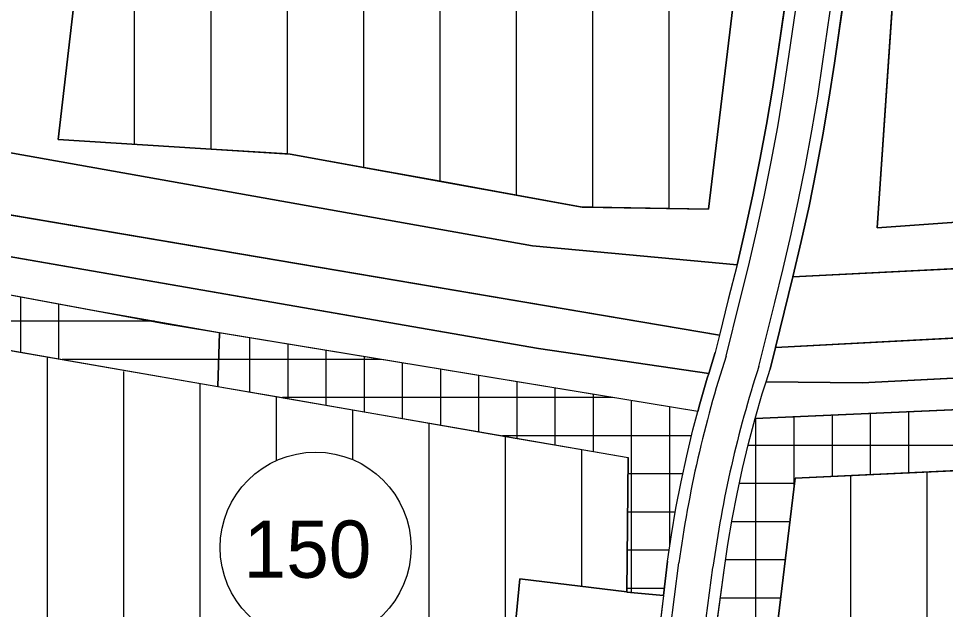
# Model space of a CAD drawing. Extents: x 427903 to 430077, y 4477233 to 4480385.
# Drawn here: x 428734.8 to 428977.5, y 4477801.4 to 4477956.2 of the extents above; entities that cross this region are included whole.
import ezdxf

# ---------------------------------------------------------------- set-up
doc = ezdxf.new("R2010")
doc.units = 0
for name, color, linetype in [('ADAKENARI', 7, 'Continuous'), ('KALDIRIM', 7, 'Continuous'), ('PL_AYA_PARK_DINLENME', 7, 'Continuous'), ('PL_K_TALI_IS_MRK', 7, 'Continuous'), ('PL_KANAL', 7, 'Continuous'), ('PL_KON_MEV_150', 7, 'Continuous'), ('SM_DAIRE', 7, 'Continuous'), ('SM_TAKS', 7, 'Continuous'), ('TR_AZYOGUNKONUT', 7, 'Continuous'), ('TR_TALIISMERK', 7, 'Continuous')]:
    doc.layers.add(name, color=color, linetype=linetype)

msp = doc.modelspace()

# ---------------------------------------------------------------- linework, layer by layer
at = {"layer": 'ADAKENARI'}
for p, q in [((428963.39, 4478152.84), (428933.62, 4477947)), ((428948.42, 4477944.53), (428976.81, 4478140.85)), ((428745.16, 4477924.52), (428754.98, 4478009.65)), ((428927.99, 4478010.72), (428915.45, 4477906.25)), ((428959.67, 4477901.36), (428965.76, 4477990.99)), ((428499.92, 4477962.65), (428869.37, 4477896.68)), ((428933.62, 4477947), (428932.2, 4477937.72)), ((428948.42, 4477944.53), (428946.98, 4477935.13)), ((428506.85, 4477943.04), (428918.32, 4477873.23)), ((428932.2, 4477937.72), (428930.64, 4477928.47)), ((428946.98, 4477935.13), (428945.4, 4477925.75)), ((428527.21, 4477929.55), (428870.94, 4477869.81)), ((428930.64, 4477928.47), (428928.93, 4477919.24)), ((428805.89, 4477920.73), (428745.16, 4477924.52)), ((428945.4, 4477925.75), (428943.67, 4477916.39)), ((428772.93, 4477876.28), (428526.7, 4477921.97)), ((429264.49, 4477923.13), (428959.67, 4477901.36)), ((428882.38, 4477906.83), (428805.89, 4477920.73)), ((428928.93, 4477919.24), (428927.07, 4477910.05)), ((428943.67, 4477916.39), (428941.79, 4477907.07)), ((428927.07, 4477910.05), (428925.07, 4477900.88)), ((428915.45, 4477906.25), (428882.38, 4477906.83)), ((428941.79, 4477907.07), (428939.76, 4477897.78)), ((428925.07, 4477900.88), (428922.93, 4477891.74)), ((428937.59, 4477888.52), (429185.69, 4477901.11)), ((428939.76, 4477897.78), (428937.59, 4477888.52)), ((428869.37, 4477896.68), (428922.93, 4477891.74)), ((428922.93, 4477891.74), (428920.64, 4477882.65)), ((428937.59, 4477888.52), (428935.28, 4477879.29)), ((428920.64, 4477882.65), (428918.32, 4477873.23)), ((428932.97, 4477870), (429141.83, 4477881.1)), ((428935.28, 4477879.29), (428932.97, 4477870)), ((428912.64, 4477853.24), (428772.93, 4477876.28)), ((428918.32, 4477873.23), (428917.21, 4477868.72)), ((428870.94, 4477869.81), (428915.51, 4477863.27)), ((428915.51, 4477863.27), (428917.21, 4477868.72)), ((428932.97, 4477870), (428931.57, 4477864.38)), ((428955.71, 4477860.82), (429088.48, 4477867.6)), ((428915.12, 4477862.02), (428915.51, 4477863.27)), ((428930.54, 4477861.06), (428931.57, 4477864.38)), ((428913.18, 4477855.27), (428915.12, 4477862.02)), ((429143.97, 4477860.98), (428927.69, 4477851.43)), ((428929.56, 4477857.93), (428930.54, 4477861.06)), ((428930.54, 4477861.06), (428955.71, 4477860.82)), ((428927.69, 4477851.43), (428929.56, 4477857.93)), ((428912.64, 4477853.24), (428913.18, 4477855.27)), ((428911.39, 4477848.49), (428912.16, 4477851.39)), ((428912.16, 4477851.39), (428912.64, 4477853.24)), ((428925.97, 4477844.9), (428927.69, 4477851.43)), ((428909.75, 4477841.66), (428911.39, 4477848.49)), ((428924.39, 4477838.32), (428925.97, 4477844.9)), ((428938.14, 4477835.78), (429146.75, 4477845.66)), ((428908.27, 4477834.8), (428909.75, 4477841.66)), ((428894.05, 4477806.05), (428894.38, 4477841.2)), ((428922.96, 4477831.72), (428924.39, 4477838.32)), ((428906.94, 4477827.91), (428908.27, 4477834.8)), ((428912.77, 4477625.48), (428938.14, 4477835.78)), ((428921.68, 4477825.08), (428922.96, 4477831.72)), ((428905.76, 4477820.99), (428906.94, 4477827.91)), ((428920.55, 4477818.42), (428921.68, 4477825.08)), ((428904.74, 4477814.05), (428905.76, 4477820.99)), ((428919.56, 4477811.73), (428920.55, 4477818.42)), ((428904.74, 4477814.05), (428903.67, 4477805.07)), ((428914.9, 4477777.38), (428919.56, 4477811.73)), ((428863.38, 4477781.42), (428866.04, 4477809.43)), ((428866.04, 4477809.43), (428894.05, 4477806.05)), ((428894.05, 4477806.05), (428894.85, 4477805.95)), ((428894.05, 4477805.96), (428894.05, 4477806.05)), ((428903.67, 4477805.07), (428894.05, 4477805.96)), ((428903.67, 4477805.07), (428901.58, 4477787.47)), ((428903.65, 4477805.07), (428903.67, 4477805.07))]:
    msp.add_line(p, q, dxfattribs=at)
at = {"layer": 'KALDIRIM'}
for p, q in [((428936.54, 4477946.25), (428951.91, 4478052.49)), ((428945.45, 4477944.96), (428960.8, 4478051.09)), ((428935.13, 4477937.02), (428936.54, 4477946.25)), ((428944.06, 4477935.86), (428945.45, 4477944.96)), ((428933.58, 4477927.82), (428935.13, 4477937.02)), ((428942.53, 4477926.78), (428944.06, 4477935.86)), ((428931.88, 4477918.65), (428933.58, 4477927.82)), ((428940.87, 4477917.72), (428942.53, 4477926.78)), ((428930.04, 4477909.5), (428931.88, 4477918.65)), ((428939.06, 4477908.7), (428940.87, 4477917.72)), ((428928.05, 4477900.39), (428930.04, 4477909.5)), ((428937.12, 4477899.7), (428939.06, 4477908.7)), ((428925.92, 4477891.3), (428928.05, 4477900.39)), ((428935.04, 4477890.73), (428937.12, 4477899.7)), ((428923.65, 4477882.25), (428925.92, 4477891.3)), ((428932.82, 4477881.8), (428935.04, 4477890.73)), ((428920.07, 4477867.79), (428923.65, 4477882.25)), ((428928.63, 4477865.02), (428932.82, 4477881.8)), ((428903.97, 4477784.05), (428907.71, 4477813.64)), ((428911.93, 4477777.79), (428916.63, 4477812.43))]:
    msp.add_line(p, q, dxfattribs=at)
for radius in [310.99, 301.99]:
    msp.add_arc((429215.88, 4477771.84), radius, 162.0278, 172.2743, dxfattribs=at)
at = {"layer": 'PL_AYA_PARK_DINLENME'}
for points in [[(428499.92, 4477962.65), (428869.37, 4477896.68), (428922.93, 4477891.74), (428920.64, 4477882.65), (428918.32, 4477873.23), (428506.85, 4477943.04), (428506.86, 4477944.19)], [(428527.21, 4477929.55), (428870.94, 4477869.81), (428915.51, 4477863.27), (428915.12, 4477862.02), (428913.18, 4477855.27), (428912.64, 4477853.24), (428772.93, 4477876.28), (428526.7, 4477921.97)], [(429238.38, 4477891.01), (429141.83, 4477881.1), (428932.97, 4477870), (428935.28, 4477879.29), (428937.59, 4477888.52), (429185.69, 4477901.11), (429263.06, 4477907.41), (429382.06, 4477899.67), (429499.75, 4477894.82), (429500.17, 4477890.84), (429502.63, 4477871.64), (429502.15, 4477875.44), (429303.25, 4477889.53)], [(429260.07, 4477868.35), (429150.95, 4477861.61), (429143.97, 4477860.98), (428927.69, 4477851.43), (428929.56, 4477857.93), (428930.54, 4477861.06), (428955.71, 4477860.82), (429088.48, 4477867.6), (429154.12, 4477873.63), (429184.16, 4477876.39), (429260.76, 4477881.69), (429316.56, 4477879.49), (429503.24, 4477867.58), (429504.81, 4477857.1), (429347.03, 4477867.75), (429326.26, 4477868.29), (429292.6, 4477869.49), (429281.61, 4477869.09), (429268.61, 4477868.97)], [(428903.67, 4477805.07), (428901.58, 4477787.47), (428899.87, 4477778.61), (428863.38, 4477781.42), (428866.04, 4477809.43), (428894.05, 4477806.05), (428894.05, 4477805.96)]]:
    msp.add_lwpolyline(points, close=True, dxfattribs=at)
at = {"layer": 'PL_K_TALI_IS_MRK'}
for points in [[(428963.39, 4478152.84), (428933.62, 4477947), (428932.2, 4477937.72), (428930.64, 4477928.47), (428928.93, 4477919.24), (428927.07, 4477910.05), (428925.07, 4477900.88), (428922.93, 4477891.74), (428869.37, 4477896.68), (428499.92, 4477962.65)], [(429382.06, 4477899.67), (429263.06, 4477907.41), (429185.69, 4477901.11), (428937.59, 4477888.52), (428939.76, 4477897.78), (428941.79, 4477907.07), (428943.67, 4477916.39), (428945.4, 4477925.75), (428946.98, 4477935.13), (428948.42, 4477944.53), (428976.81, 4478140.85), (428983.73, 4478139.49), (428993.62, 4478117.58), (428977.31, 4478015.93), (428965.76, 4477990.99), (428959.67, 4477901.36), (429264.49, 4477923.13), (429443.32, 4477908.92)], [(428754.98, 4478009.65), (428745.16, 4477924.52), (428805.89, 4477920.73), (428882.38, 4477906.83), (428915.45, 4477906.25), (428927.99, 4478010.72)], [(428708.84, 4477873.39), (428754.29, 4477865.5), (428786.91, 4477859.84), (428787.39, 4477873.89), (428754.76, 4477879.65), (428526.7, 4477921.97)], [(428786.91, 4477859.84), (428894.38, 4477841.2), (428894.05, 4477806.05), (428894.05, 4477805.96), (428903.65, 4477805.07), (428903.67, 4477805.07), (428904.74, 4477814.05), (428905.76, 4477820.99), (428906.94, 4477827.91), (428908.27, 4477834.8), (428909.75, 4477841.66), (428911.39, 4477848.49), (428912.16, 4477851.39), (428912.64, 4477853.24), (428787.39, 4477873.89), (428786.91, 4477859.84)], [(429055.28, 4477579.93), (428907.79, 4477610.43), (428904.67, 4477611.29), (428901.68, 4477612.55), (428898.88, 4477614.19), (428896.31, 4477616.17), (428894.03, 4477618.47), (428892.06, 4477621.04), (428890.44, 4477623.85), (428889.19, 4477626.85), (428888.35, 4477629.98), (428887.92, 4477633.19), (428887.9, 4477636.44), (428888.31, 4477639.65), (428914.9, 4477777.38), (428919.56, 4477811.73), (428920.55, 4477818.42), (428921.68, 4477825.08), (428922.96, 4477831.72), (428924.39, 4477838.32), (428925.97, 4477844.9), (428927.69, 4477851.43), (428927.69, 4477851.43), (429143.97, 4477860.98)], [(429146.75, 4477845.66), (428938.14, 4477835.78), (428912.77, 4477625.48), (429528.47, 4477500.12)]]:
    msp.add_lwpolyline(points, dxfattribs=at)
at = {"layer": 'PL_KANAL'}
for points in [[(428506.85, 4477943.04), (428918.32, 4477873.23), (428917.21, 4477868.72), (428915.51, 4477863.27), (428870.94, 4477869.81), (428527.21, 4477929.55), (428506.72, 4477933.11)], [(428932.97, 4477870), (429141.83, 4477881.1), (429238.38, 4477891.01), (429303.25, 4477889.53), (429502.15, 4477875.44), (429502.63, 4477871.64), (429503.24, 4477867.58), (429316.56, 4477879.49), (429260.76, 4477881.69), (429184.16, 4477876.39), (429088.48, 4477867.6), (428955.71, 4477860.82), (428930.54, 4477861.06), (428931.57, 4477864.38)]]:
    msp.add_lwpolyline(points, close=True, dxfattribs=at)
at = {"layer": 'PL_KON_MEV_150'}
for points in [[(428950.14, 4478160.31), (428938.75, 4478067.89), (428936.19, 4478024.36), (428927.99, 4478010.72), (428915.45, 4477906.25), (428882.38, 4477906.83), (428805.89, 4477920.73), (428745.16, 4477924.52), (428754.98, 4478009.65), (428765.43, 4478028.88), (428787.59, 4478039.25), (428774.76, 4478058.13), (428828.9, 4478081.74), (428832.95, 4478089.37), (428809.85, 4478137.54), (428803.67, 4478144.7), (428812.15, 4478149.4), (428821.1, 4478137.56), (428894.25, 4478170.11), (428899.39, 4478145.55)], [(428894.38, 4477841.2), (428894.05, 4477806.05), (428866.04, 4477809.43), (428863.38, 4477781.42), (428838.55, 4477781.65), (428704.01, 4477786.12), (428710.91, 4477838.12), (428702.31, 4477860.63), (428708.84, 4477873.39), (428786.91, 4477859.84)], [(429217.51, 4477743.44), (429225.77, 4477668.67), (429302.83, 4477669.13), (429349.51, 4477669.41), (429349.16, 4477727.85), (429323.01, 4477727.85), (429325.91, 4477853.36), (429488.36, 4477840.99), (429552.87, 4477514.62), (429528.47, 4477500.12), (428912.77, 4477625.48), (428938.14, 4477835.78), (429146.75, 4477845.66), (429130.82, 4477785.19), (429185.4, 4477776.47), (429182.19, 4477742.53)]]:
    msp.add_lwpolyline(points, close=True, dxfattribs=at)
msp.add_lwpolyline([(429443.32, 4477908.92), (429264.49, 4477923.13), (429192.2, 4478048.07), (429216.02, 4478049.83), (429217.51, 4478103.36), (429192.73, 4478104.09), (429192.2, 4478048.07), (429264.49, 4477923.13), (428959.67, 4477901.36), (428965.76, 4477990.99), (428987.54, 4477953.81), (429051.49, 4477953.21), (429054.18, 4477975.5), (428986.77, 4477977.12), (428987.54, 4477953.81), (428965.76, 4477990.99), (428977.31, 4478015.93), (428993.62, 4478117.58), (428983.73, 4478139.49), (428976.81, 4478140.85), (428977.72, 4478147.16), (428978.37, 4478152.37), (428978.58, 4478154.9), (429279.31, 4478158.97)], dxfattribs=at)
at = {"layer": 'SM_DAIRE'}
msp.add_circle((428812.55, 4477817.63), 25, dxfattribs=at)
at = {"layer": 'TR_AZYOGUNKONUT'}
for p, q in [((428845.16, 4477913.59), (428845.16, 4478148.27)), ((428825.16, 4477917.23), (428825.16, 4478080.11)), ((428805.16, 4477920.77), (428805.16, 4478071.39)), ((428785.16, 4477922.02), (428785.16, 4478038.11)), ((428905.16, 4477906.43), (428905.16, 4478031.08)), ((428765.16, 4477923.27), (428765.16, 4478028.39)), ((428865.16, 4477909.96), (428865.16, 4478017.83)), ((428885.16, 4477906.78), (428885.16, 4478012.59)), ((428742.31, 4477784.85), (428742.31, 4477867.58)), ((428762.31, 4477784.18), (428762.31, 4477863.79)), ((428782.31, 4477783.52), (428782.31, 4477860.64)), ((428802.31, 4477840.41), (428802.31, 4477857.17)), ((428822.31, 4477840.7), (428822.31, 4477853.7)), ((428842.31, 4477781.61), (428842.31, 4477850.23)), ((428862.31, 4477781.43), (428862.31, 4477846.76)), ((428882.31, 4477807.46), (428882.31, 4477843.3)), ((428952.77, 4477617.34), (428952.77, 4477836.47)), ((428972.77, 4477613.26), (428972.77, 4477837.42))]:
    msp.add_line(p, q, dxfattribs=at)
for points in [[(428976.81, 4478140.85), (428948.42, 4477944.53), (428946.98, 4477935.13), (428945.4, 4477925.75), (428943.67, 4477916.39), (428941.79, 4477907.07), (428939.76, 4477897.78), (428937.59, 4477888.52), (429185.69, 4477901.11), (429263.06, 4477907.41), (429382.06, 4477899.67)], [(429319.67, 4477918.75), (429299.67, 4477920.34), (429279.67, 4477921.93), (429264.49, 4477923.13), (429259.67, 4477922.79), (429239.67, 4477921.36), (429219.67, 4477919.93), (429199.67, 4477918.5), (429179.67, 4477917.07), (429159.67, 4477915.64), (429139.67, 4477914.22), (429119.67, 4477912.79), (429099.67, 4477911.36), (429079.67, 4477909.93), (429059.67, 4477908.5), (429039.67, 4477907.07), (429019.67, 4477905.64), (428999.67, 4477904.22), (428979.67, 4477902.79), (428959.67, 4477901.36), (428965.76, 4477990.99)], [(428786.96, 4477859.84), (428802.31, 4477857.17), (428822.31, 4477853.7), (428842.31, 4477850.23), (428862.31, 4477846.76), (428882.31, 4477843.3), (428894.38, 4477841.2), (428894.05, 4477806.05), (428894.05, 4477805.96), (428903.65, 4477805.07), (428903.67, 4477805.07), (428904.74, 4477814.05), (428905.76, 4477820.99), (428906.94, 4477827.91), (428908.27, 4477834.8), (428909.75, 4477841.66), (428911.39, 4477848.49), (428912.16, 4477851.39), (428912.64, 4477853.24), (428772.93, 4477876.28), (428526.7, 4477921.97)]]:
    msp.add_lwpolyline(points, dxfattribs=at)
at = {"layer": 'TR_TALIISMERK'}
for p, q in [((428735.33, 4477868.79), (428735.33, 4477883.26)), ((428745.33, 4477867.06), (428745.33, 4477881.4)), ((428770.33, 4477876.9), (428405.98, 4477876.9)), ((428795.33, 4477858.39), (428795.33, 4477872.59)), ((428805.33, 4477856.65), (428805.33, 4477870.94)), ((428815.33, 4477854.92), (428815.33, 4477869.29)), ((428829.77, 4477866.9), (428746.22, 4477866.9)), ((428825.33, 4477853.18), (428825.33, 4477867.64)), ((428835.33, 4477851.45), (428835.33, 4477865.99)), ((428845.33, 4477849.71), (428845.33, 4477864.34)), ((428855.33, 4477847.98), (428855.33, 4477862.69)), ((428865.33, 4477846.24), (428865.33, 4477861.04)), ((428875.33, 4477844.51), (428875.33, 4477859.39)), ((428890.41, 4477856.9), (428803.86, 4477856.9)), ((428885.33, 4477842.77), (428885.33, 4477857.74)), ((428895.33, 4477805.84), (428895.33, 4477856.09)), ((428905.33, 4477818.02), (428905.33, 4477854.44)), ((428927.9, 4477750.91), (428927.9, 4477851.44)), ((428937.9, 4477833.79), (428937.9, 4477851.88)), ((428947.9, 4477836.24), (428947.9, 4477852.32)), ((428957.9, 4477836.71), (428957.9, 4477852.77)), ((428967.9, 4477837.19), (428967.9, 4477853.21)), ((428911.01, 4477846.9), (428861.51, 4477846.9)), ((428925.87, 4477844.48), (429121.82, 4477844.48)), ((428908.72, 4477836.9), (428894.34, 4477836.9)), ((428923.56, 4477834.48), (428937.99, 4477834.48)), ((428906.77, 4477826.9), (428894.24, 4477826.9)), ((428921.58, 4477824.48), (428936.78, 4477824.48)), ((428905.16, 4477816.9), (428894.15, 4477816.9)), ((428919.97, 4477814.48), (428935.57, 4477814.48)), ((428903.89, 4477806.9), (428894.06, 4477806.9)), ((428918.58, 4477804.48), (428934.37, 4477804.48))]:
    msp.add_line(p, q, dxfattribs=at)
for points in [[(428499.92, 4477962.65), (428869.37, 4477896.68), (428922.93, 4477891.74), (428925.07, 4477900.88), (428927.07, 4477910.05), (428928.93, 4477919.24), (428930.64, 4477928.47), (428932.2, 4477937.72), (428933.62, 4477947), (428963.39, 4478152.84)], [(428925.16, 4477987.12), (428915.45, 4477906.25), (428905.16, 4477906.43), (428885.16, 4477906.78), (428882.38, 4477906.83), (428865.16, 4477909.96), (428845.16, 4477913.59), (428825.16, 4477917.23), (428805.89, 4477920.73), (428805.16, 4477920.77), (428785.16, 4477922.02), (428765.16, 4477923.27), (428745.16, 4477924.52), (428754.98, 4478009.65)], [(428802.31, 4477857.17), (428822.31, 4477853.7), (428842.31, 4477850.23), (428862.31, 4477846.76), (428882.31, 4477843.3), (428894.38, 4477841.2), (428894.05, 4477806.05), (428894.05, 4477805.96), (428903.65, 4477805.07), (428903.67, 4477805.07), (428904.74, 4477814.05), (428905.76, 4477820.99), (428906.94, 4477827.91), (428908.27, 4477834.8), (428909.75, 4477841.66), (428911.39, 4477848.49), (428912.16, 4477851.39), (428912.64, 4477853.24), (428772.93, 4477876.28), (428526.7, 4477921.97)], [(428722.31, 4477871.05), (428742.31, 4477867.58), (428786.91, 4477859.84)]]:
    msp.add_lwpolyline(points, dxfattribs=at)

# ---------------------------------------------------------------- texts
at = {"layer": 'SM_TAKS'}
msp.add_text('150', height=15, dxfattribs=at).set_placement((428793.7, 4477809.7))

doc.saveas('drawing.dxf')
